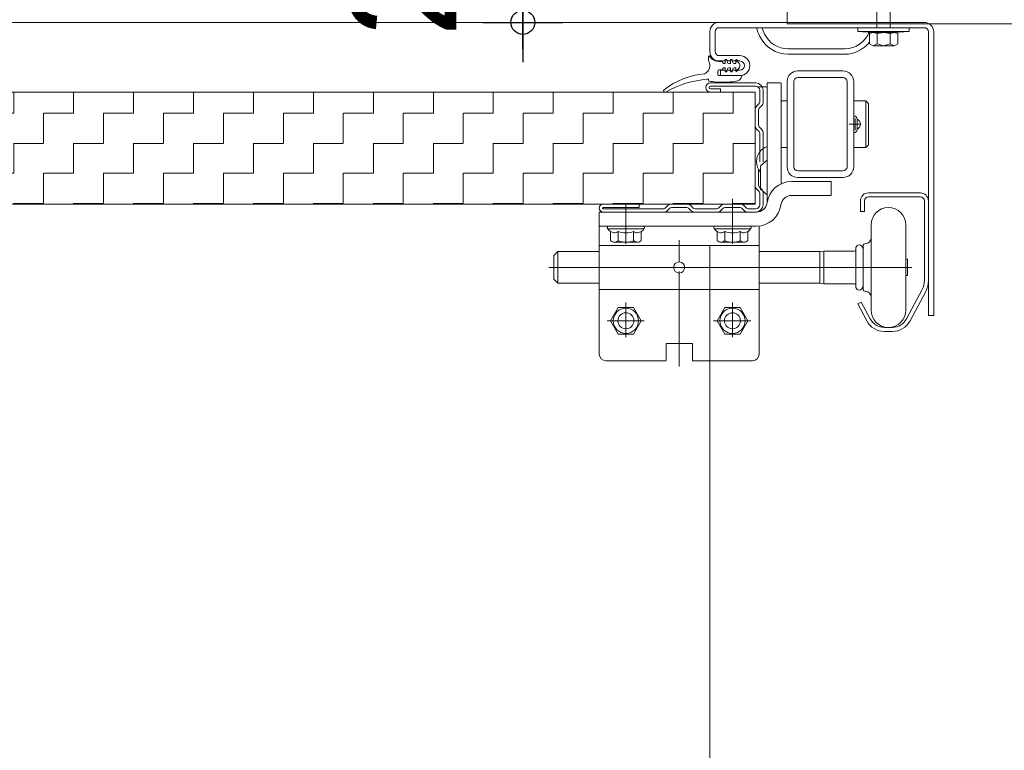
# Model space of a CAD drawing. Header units: metres. Extents: x 1314 to 1415, y -87 to -52.
# Tile 559 of 656: x 1410.415 to 1410.784, y -76.829 to -76.555. Entities that reach past the tile are written whole.
import ezdxf

# ---------------------------------------------------------------- set-up
doc = ezdxf.new("R2010")
doc.units = ezdxf.units.M
doc.header["$PDMODE"] = 65
doc.linetypes.add('AUSGEZOGEN', pattern=[0])
doc.linetypes.add('STRICHLINIE2_S3', pattern=[0.275, 0.2, -0.07500000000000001])
for name, color, linetype in [('XR$8$_40732', 7, 'Continuous'), ('XR$8$_40733', 7, 'Continuous'), ('XR$8$_42143', 7, 'Continuous'), ('XR$8$_42154', 7, 'Continuous')]:
    doc.layers.add(name, color=color, linetype=linetype)
doc.layers.add('XR$8$Maßlinie 1_50', color=7, linetype='AUSGEZOGEN', lineweight=25)
doc.layers.add('XR$8$Muster', color=4, linetype='AUSGEZOGEN', lineweight=13)
doc.styles.add('ARIAL', font='arial.ttf')
doc.dimstyles.new('DIMSTYLE_29', dxfattribs={"dimtxt": 0.04, "dimasz": 0.03, "dimexe": 0, "dimexo": 1e-06, "dimgap": 0.02, "dimtad": 2, "dimdec": 1, "dimlfac": 100, "dimrnd": 0.5, "dimzin": 4, "dimdsep": 46, "dimtxsty": 'ARIAL', "dimblk1": 'ALL_ML_KREIS', "dimblk2": 'ALL_ML_KREIS', "dimsah": 1, "dimcen": 0, "dimse1": 1, "dimse2": 1, "dimclrd": 7, "dimclre": 7, "dimclrt": 7, "dimadec": 0, "dimazin": 0, "dimtfac": 1, "dimtdec": 0, "dimtix": 1, "dimtmove": 2, "dimatfit": 3, "dimfxl": 0, "dimtvp": 1.2, "dimtzin": 0, "dimlwd": 0, "dimlwe": 25, "dimarcsym": 0})
doc.dimstyles.new('DIMSTYLE_40', dxfattribs={"dimtxt": 0.03, "dimasz": 0.03, "dimexe": 0, "dimexo": 1e-06, "dimgap": 0.015, "dimtad": 2, "dimdec": 0, "dimlfac": 1000, "dimrnd": 5, "dimzin": 12, "dimdsep": 46, "dimtxsty": 'ARIAL', "dimblk1": 'ALL_ML_KREIS', "dimblk2": 'ALL_ML_KREIS', "dimsah": 1, "dimcen": 0, "dimse1": 1, "dimse2": 1, "dimclrd": 7, "dimclre": 7, "dimclrt": 7, "dimadec": 0, "dimazin": 0, "dimtfac": 1, "dimtdec": 0, "dimtix": 1, "dimtmove": 2, "dimatfit": 3, "dimfxl": 0, "dimtzin": 0, "dimlwd": 0, "dimlwe": 25, "dimarcsym": 0})
doc.dimstyles.new('DIMSTYLE_42', dxfattribs={"dimtxt": 0.03, "dimasz": 0.03, "dimexe": 0, "dimexo": 1e-06, "dimgap": 0.015, "dimtad": 2, "dimdec": 0, "dimlfac": 1000, "dimrnd": 5, "dimzin": 12, "dimdsep": 46, "dimtxsty": 'ARIAL', "dimblk1": 'ALL_ML_KREIS', "dimblk2": 'ALL_ML_KREIS', "dimsah": 1, "dimcen": 0, "dimse1": 1, "dimse2": 1, "dimclrd": 7, "dimclre": 7, "dimclrt": 7, "dimadec": 0, "dimazin": 0, "dimtfac": 1, "dimtdec": 0, "dimtix": 1, "dimtmove": 2, "dimatfit": 3, "dimfxl": 0, "dimtzin": 0, "dimlwd": 0, "dimlwe": 25, "dimarcsym": 0})
doc.dimstyles.new('DIMSTYLE_44', dxfattribs={"dimtxt": 0.04, "dimasz": 0.03, "dimexe": 0, "dimexo": 1e-06, "dimgap": 0.02, "dimtad": 2, "dimdec": 0, "dimlfac": 100, "dimrnd": 0.5, "dimzin": 12, "dimdsep": 46, "dimtxsty": 'ARIAL', "dimblk1": 'ALL_ML_KREIS', "dimblk2": 'ALL_ML_KREIS', "dimsah": 1, "dimcen": 0, "dimse1": 1, "dimse2": 1, "dimclrd": 7, "dimclre": 7, "dimclrt": 7, "dimadec": 0, "dimazin": 0, "dimtfac": 1, "dimtdec": 0, "dimtix": 1, "dimtmove": 2, "dimatfit": 3, "dimfxl": 0, "dimtzin": 0, "dimlwd": 0, "dimlwe": 25, "dimarcsym": 0})

# ---------------------------------------------------------------- blocks, each defined once
blk = doc.blocks.new('COMPLEXOBJECT_29')
at = {"layer": 'XR$8$_40732', "color": 3, "linetype": 'AUSGEZOGEN', "lineweight": 13, "transparency": 33554687}
for p, q in [((1410.819254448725, -76.43636920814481), (1410.822754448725, -76.43636920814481)), ((1410.822754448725, -76.43636920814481), (1410.822754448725, -76.55636920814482)), ((1410.812754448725, -76.5333692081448), (1410.812754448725, -76.44286920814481)), ((1410.709254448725, -76.54636920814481), (1410.799754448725, -76.54636920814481)), ((1410.702754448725, -76.55636920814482), (1410.702754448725, -76.55286920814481)), ((1410.822754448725, -76.55636920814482), (1410.702754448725, -76.55636920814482)), ((1410.753254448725, -76.55636665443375), (1410.733754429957, -76.55636665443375))]:
    blk.add_line(p, q, dxfattribs=at)
for centre, radius, start, end in [((1410.819254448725, -76.44286920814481), 0.006500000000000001, 90, 180), ((1410.799754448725, -76.5333692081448), 0.013, 270, 0), ((1410.709254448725, -76.55286920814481), 0.006500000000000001, 90, 180)]:
    blk.add_arc(centre, radius, start, end, dxfattribs=at)
blk = doc.blocks.new('ALL_ML_KREIS')
at = {"color": 0, "linetype": 'ByBlock', "lineweight": -2}
for p, q in [((0, -0.5), (0, 0.5)), ((-1, 0), (0.5, 0))]:
    blk.add_line(p, q, dxfattribs=at)
blk.add_circle((0, 0), 0.15, dxfattribs=at)
blk = doc.blocks.new('*D340')
at = {"layer": 'DEFPOINTS', "color": 7, "linetype": 'AUSGEZOGEN', "lineweight": 25, "transparency": 33554687}
for p in [(1409.465266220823, -75.90971841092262), (1410.673766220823, -75.9097184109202), (1409.465266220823, -77.06804428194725)]:
    blk.add_point(p, dxfattribs=at)
at = {"layer": 'XR$8$Maßlinie 1_50', "color": 7, "linetype": 'AUSGEZOGEN', "lineweight": -2, "transparency": 33554687}
blk.add_line((1409.465266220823, -77.06804428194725), (1410.673766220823, -77.06804428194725), dxfattribs=at)
at = {"layer": 'XR$8$Maßlinie 1_50', "color": 7, "linetype": 'AUSGEZOGEN', "lineweight": 25, "transparency": 33554687, "xscale": 0.03, "yscale": 0.03, "zscale": 0.03, "rotation": 180}
blk.add_blockref('ALL_ML_KREIS', (1409.465266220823, -77.06804428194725), dxfattribs=at)
at = {"layer": 'XR$8$Maßlinie 1_50', "color": 7, "linetype": 'AUSGEZOGEN', "lineweight": 25, "transparency": 33554687, "xscale": 0.03, "yscale": 0.03, "zscale": 0.03}
blk.add_blockref('ALL_ML_KREIS', (1410.673766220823, -77.06804428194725), dxfattribs=at)
blk = doc.blocks.new('*D342')
at = {"layer": 'DEFPOINTS', "color": 7, "linetype": 'AUSGEZOGEN', "lineweight": 25, "transparency": 33554687}
for p in [(1410.823766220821, -76.32936604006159), (1409.315268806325, -76.52342328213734), (1409.315268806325, -77.19121967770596)]:
    blk.add_point(p, dxfattribs=at)
at = {"layer": 'XR$8$Maßlinie 1_50', "color": 7, "linetype": 'AUSGEZOGEN', "lineweight": -2, "transparency": 33554687}
blk.add_line((1409.315268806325, -77.19121967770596), (1410.823766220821, -77.19121967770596), dxfattribs=at)
at = {"layer": 'XR$8$Maßlinie 1_50', "color": 7, "linetype": 'AUSGEZOGEN', "lineweight": 25, "transparency": 33554687, "xscale": 0.03, "yscale": 0.03, "zscale": 0.03, "rotation": 180}
blk.add_blockref('ALL_ML_KREIS', (1409.315268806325, -77.19121967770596), dxfattribs=at)
at = {"layer": 'XR$8$Maßlinie 1_50', "color": 7, "linetype": 'AUSGEZOGEN', "lineweight": 25, "transparency": 33554687, "xscale": 0.03, "yscale": 0.03, "zscale": 0.03}
blk.add_blockref('ALL_ML_KREIS', (1410.823766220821, -77.19121967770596), dxfattribs=at)
blk = doc.blocks.new('*D344')
at = {"layer": 'DEFPOINTS', "color": 7, "linetype": 'AUSGEZOGEN', "lineweight": 25, "transparency": 33554687}
for p in [(1410.67376622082, -76.52685249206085), (1410.823766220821, -76.55636920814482), (1410.67376622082, -77.06804428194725)]:
    blk.add_point(p, dxfattribs=at)
at = {"layer": 'XR$8$Maßlinie 1_50', "color": 7, "linetype": 'AUSGEZOGEN', "lineweight": -2, "transparency": 33554687}
blk.add_line((1410.67376622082, -77.06804428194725), (1410.823766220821, -77.06804428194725), dxfattribs=at)
at = {"layer": 'XR$8$Maßlinie 1_50', "color": 7, "linetype": 'AUSGEZOGEN', "lineweight": 25, "transparency": 33554687, "xscale": 0.03, "yscale": 0.03, "zscale": 0.03, "rotation": 180}
blk.add_blockref('ALL_ML_KREIS', (1410.67376622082, -77.06804428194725), dxfattribs=at)
at = {"layer": 'XR$8$Maßlinie 1_50', "color": 7, "linetype": 'AUSGEZOGEN', "lineweight": 25, "transparency": 33554687, "xscale": 0.03, "yscale": 0.03, "zscale": 0.03}
blk.add_blockref('ALL_ML_KREIS', (1410.823766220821, -77.06804428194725), dxfattribs=at)
at = {"layer": 'XR$8$Maßlinie 1_50', "color": 7, "linetype": 'AUSGEZOGEN', "lineweight": 25, "transparency": 33554687, "insert": (1410.746807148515, -77.03736215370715), "char_height": 0.04, "width": 0.08, "attachment_point": 5, "style": 'ARIAL'}
blk.add_mtext('\\A1;{15}', dxfattribs=at)
blk = doc.blocks.new('*D363')
at = {"layer": 'DEFPOINTS', "color": 7, "linetype": 'AUSGEZOGEN', "lineweight": 25, "transparency": 33554687}
for p in [(1410.760274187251, -76.53586281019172), (1410.603587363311, -76.55586281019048), (1410.767920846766, -76.55586281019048)]:
    blk.add_point(p, dxfattribs=at)
at = {"layer": 'XR$8$Maßlinie 1_50', "color": 7, "linetype": 'AUSGEZOGEN', "lineweight": -2, "transparency": 33554687}
blk.add_line((1410.603587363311, -76.55586281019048), (1410.603587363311, -76.53586281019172), dxfattribs=at)
at = {"layer": 'XR$8$Maßlinie 1_50', "color": 7, "linetype": 'AUSGEZOGEN', "lineweight": 25, "transparency": 33554687, "xscale": 0.03, "yscale": 0.03, "zscale": 0.03}
for p, rotation in [((1410.603587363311, -76.53586281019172), 90), ((1410.603587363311, -76.55586281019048), 270)]:
    blk.add_blockref('ALL_ML_KREIS', p, dxfattribs=dict(at, rotation=rotation))
at = {"layer": 'XR$8$Maßlinie 1_50', "color": 7, "linetype": 'AUSGEZOGEN', "lineweight": 25, "transparency": 33554687, "insert": (1410.55858736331, -76.54592829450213), "char_height": 0.04, "width": 0.12, "attachment_point": 5, "rotation": 90, "style": 'ARIAL'}
blk.add_mtext('\\A1;{\\A1;{2\\H0.026400;\\S^ ;}}', dxfattribs=at)

msp = doc.modelspace()

# ---------------------------------------------------------------- hatches: boundary and pattern name
at = {"layer": 'XR$8$Muster', "linetype": 'AUSGEZOGEN', "lineweight": 13, "transparency": 33554687}
h = msp.add_hatch(dxfattribs=at)
h.set_pattern_fill('MUSTER', color=4, scale=0.01125, angle=90.00000000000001, style=0, pattern_type=2)
h.set_pattern_definition([(90.00000000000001, (-0.02250000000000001, 0.0225), (-0.01125, 0.01125), [0.01125, -0.01125]), (180, (-0.02250000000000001, 0.0225), (-0.01125, -0.01125), [0.01125, -0.01125])])
h.paths.add_polyline_path([(1410.690766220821, -76.62408986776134), (1410.690766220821, -76.58208986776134), (1410.199777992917, -76.58208986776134), (1410.199777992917, -76.62408986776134)], flags=0)

# ---------------------------------------------------------------- linework, layer by layer
at = {"color": 7, "linetype": 'AUSGEZOGEN', "lineweight": 13, "transparency": 33554687}
for p, q in [((1410.729345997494, -76.55786025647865), (1410.729345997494, -76.55928393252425)), ((1410.748554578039, -76.55786025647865), (1410.729345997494, -76.55786025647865)), ((1410.748554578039, -76.55786025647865), (1410.748554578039, -76.55928393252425)), ((1410.73506750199, -76.55963813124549), (1410.729345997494, -76.55928393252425)), ((1410.748554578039, -76.55928393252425), (1410.729345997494, -76.55928393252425)), ((1410.733636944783, -76.56391567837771), (1410.733636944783, -76.55926809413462)), ((1410.74290043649, -76.55963813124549), (1410.73506750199, -76.55963813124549)), ((1410.741470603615, -76.56391567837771), (1410.741470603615, -76.55999921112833)), ((1410.74290043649, -76.55963813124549), (1410.748554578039, -76.55928393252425)), ((1410.744330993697, -76.55999921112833), (1410.744330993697, -76.56391567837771)), ((1410.73506750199, -76.56462407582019), (1410.74290043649, -76.56462407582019)), ((1410.7389499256, -76.56462407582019), (1410.736498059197, -76.56391567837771)), ((1410.741470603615, -76.56391567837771), (1410.7389499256, -76.56462407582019))]:
    msp.add_line(p, q, dxfattribs=at)
for points in [[(1410.741402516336, -76.55786025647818), (1410.741402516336, -76.54191315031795), (1410.738950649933, -76.5362184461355), (1410.736429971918, -76.54191315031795), (1410.736429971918, -76.55786025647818)], [(1410.733636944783, -76.55999921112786), (1410.73506750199, -76.55963813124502), (1410.736498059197, -76.55999921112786), (1410.736498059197, -76.56391567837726)], [(1410.736498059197, -76.55999921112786), (1410.7389499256, -76.55963813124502), (1410.741470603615, -76.55999921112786), (1410.74290043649, -76.55963813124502), (1410.744330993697, -76.55999921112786)], [(1410.736498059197, -76.56391567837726), (1410.73506750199, -76.56462407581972), (1410.733636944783, -76.56391567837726)], [(1410.744330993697, -76.56391567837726), (1410.74290043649, -76.56462407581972), (1410.741470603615, -76.56391567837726)]]:
    msp.add_lwpolyline(points, dxfattribs=at)
at = {"layer": 'XR$8$_40732', "color": 3, "linetype": 'AUSGEZOGEN', "lineweight": 13, "transparency": 33554687}
for p, q in [((1410.734766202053, -76.55586025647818), (1410.677266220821, -76.55586025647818)), ((1410.691228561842, -76.55786025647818), (1410.677266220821, -76.55786025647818)), ((1410.693329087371, -76.55786025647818), (1410.691228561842, -76.55786025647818)), ((1410.734203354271, -76.55786025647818), (1410.693329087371, -76.55786025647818)), ((1410.754266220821, -76.55586025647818), (1410.734766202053, -76.55586025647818)), ((1410.754266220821, -76.55786025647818), (1410.7363038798, -76.55786025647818)), ((1410.673766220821, -76.5642602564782), (1410.673766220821, -76.55936025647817)), ((1410.675766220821, -76.55936025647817), (1410.675766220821, -76.56686025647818)), ((1410.755766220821, -76.66586025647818), (1410.755766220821, -76.55936025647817)), ((1410.757766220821, -76.55936025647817), (1410.757766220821, -76.66586025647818)), ((1410.673766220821, -76.56686025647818), (1410.673766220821, -76.5642602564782)), ((1410.703071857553, -76.56586025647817), (1410.724460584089, -76.56586025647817)), ((1410.685016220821, -76.56836025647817), (1410.677266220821, -76.56836025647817)), ((1410.679266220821, -76.57036025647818), (1410.679766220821, -76.56986025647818)), ((1410.680266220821, -76.57036025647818), (1410.679766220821, -76.56986025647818)), ((1410.681266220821, -76.57036025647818), (1410.681766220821, -76.56986025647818)), ((1410.682266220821, -76.57036025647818), (1410.681766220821, -76.56986025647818)), ((1410.683266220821, -76.57036025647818), (1410.683766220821, -76.56986025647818)), ((1410.684266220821, -76.57036025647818), (1410.683766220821, -76.56986025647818)), ((1410.703071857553, -76.56786025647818), (1410.713766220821, -76.56786025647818)), ((1410.713766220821, -76.56786025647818), (1410.724460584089, -76.56786025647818)), ((1410.679266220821, -76.57036025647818), (1410.677266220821, -76.57036025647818)), ((1410.681266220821, -76.57036025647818), (1410.680266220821, -76.57036025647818)), ((1410.683266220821, -76.57036025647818), (1410.682266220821, -76.57036025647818)), ((1410.685016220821, -76.57036025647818), (1410.684266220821, -76.57036025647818)), ((1410.679266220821, -76.57386025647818), (1410.677766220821, -76.57386025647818)), ((1410.677766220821, -76.57586025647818), (1410.677766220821, -76.57386025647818)), ((1410.677766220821, -76.57586025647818), (1410.685016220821, -76.57586025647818)), ((1410.679266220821, -76.57386025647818), (1410.679766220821, -76.57436025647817)), ((1410.680266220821, -76.57386025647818), (1410.679766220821, -76.57436025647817)), ((1410.681266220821, -76.57386025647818), (1410.680266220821, -76.57386025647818)), ((1410.681266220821, -76.57386025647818), (1410.681766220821, -76.57436025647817)), ((1410.682266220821, -76.57386025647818), (1410.681766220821, -76.57436025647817)), ((1410.683266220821, -76.57386025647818), (1410.682266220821, -76.57386025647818)), ((1410.683266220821, -76.57386025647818), (1410.683766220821, -76.57436025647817)), ((1410.684266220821, -76.57386025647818), (1410.683766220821, -76.57436025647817)), ((1410.685016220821, -76.57386025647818), (1410.684266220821, -76.57386025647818)), ((1410.723766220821, -76.57408986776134), (1410.706766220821, -76.57408986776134)), ((1410.723766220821, -76.57658986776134), (1410.706766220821, -76.57658986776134)), ((1410.692266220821, -76.58008986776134), (1410.694766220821, -76.58008986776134)), ((1410.700266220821, -76.57858986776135), (1410.695266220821, -76.57858986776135)), ((1410.695266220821, -76.57858986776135), (1410.695266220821, -76.60243301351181)), ((1410.695266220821, -76.59408986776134), (1410.695266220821, -76.58058986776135)), ((1410.700516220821, -76.59431903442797), (1410.700516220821, -76.57858986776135)), ((1410.702766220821, -76.57808986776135), (1410.702766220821, -76.61008986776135)), ((1410.705266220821, -76.57808986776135), (1410.705266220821, -76.61008986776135)), ((1410.725266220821, -76.61008986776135), (1410.725266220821, -76.57808986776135)), ((1410.727766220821, -76.61008986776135), (1410.727766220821, -76.57808986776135)), ((1410.700519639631, -76.58533986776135), (1410.702766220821, -76.58533986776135)), ((1410.727766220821, -76.58533986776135), (1410.732266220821, -76.58533986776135)), ((1410.732266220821, -76.58533986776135), (1410.732266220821, -76.60283986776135)), ((1410.733266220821, -76.58633986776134), (1410.732266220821, -76.58533986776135)), ((1410.733266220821, -76.58633986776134), (1410.733266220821, -76.60183986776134)), ((1410.695266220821, -76.60122227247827), (1410.695266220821, -76.59408986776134)), ((1410.700516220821, -76.59431903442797), (1410.700516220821, -76.61648511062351)), ((1410.695266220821, -76.60758986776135), (1410.695266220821, -76.60122227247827)), ((1410.695266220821, -76.60243301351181), (1410.695266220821, -76.60758986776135)), ((1410.700519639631, -76.60283986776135), (1410.702766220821, -76.60283986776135)), ((1410.727766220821, -76.60283986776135), (1410.732266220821, -76.60283986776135)), ((1410.732266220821, -76.60283986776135), (1410.733266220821, -76.60183986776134)), ((1410.692766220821, -76.6096876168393), (1410.695266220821, -76.60758986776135)), ((1410.692766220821, -76.61849211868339), (1410.692766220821, -76.6096876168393)), ((1410.695266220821, -76.60758986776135), (1410.695266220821, -76.62337907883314)), ((1410.723766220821, -76.61158986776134), (1410.706766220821, -76.61158986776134)), ((1410.723766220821, -76.61408986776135), (1410.706766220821, -76.61408986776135)), ((1410.719262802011, -76.61558986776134), (1410.704400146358, -76.61558986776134)), ((1410.719262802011, -76.62083986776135), (1410.719262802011, -76.61558986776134)), ((1410.695266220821, -76.62058986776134), (1410.692766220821, -76.61849211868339)), ((1410.704400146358, -76.62083986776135), (1410.719262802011, -76.62083986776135)), ((1410.695266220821, -76.62337907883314), (1410.695266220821, -76.62358986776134)), ((1410.632262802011, -76.63233986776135), (1410.632262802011, -76.62708986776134)), ((1410.632262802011, -76.62708986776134), (1410.691266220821, -76.62708986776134)), ((1410.632262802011, -76.63961025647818), (1410.632262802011, -76.63233986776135)), ((1410.632262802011, -76.63233986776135), (1410.691266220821, -76.63233986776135)), ((1410.692262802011, -76.63961025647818), (1410.692262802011, -76.63233986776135)), ((1410.632266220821, -76.63961025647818), (1410.632266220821, -76.68036025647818)), ((1410.632266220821, -76.63961025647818), (1410.692262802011, -76.63961025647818)), ((1410.692262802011, -76.63961025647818), (1410.692262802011, -76.68058986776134)), ((1410.692266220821, -76.64161025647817), (1410.692266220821, -76.63961025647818)), ((1410.660179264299, -76.64786025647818), (1410.664353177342, -76.64786025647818)), ((1410.692262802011, -76.65611025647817), (1410.632266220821, -76.65611025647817)), ((1410.757766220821, -76.66586025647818), (1410.755766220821, -76.66586025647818)), ((1410.667216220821, -76.67636025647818), (1410.657316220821, -76.67636025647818)), ((1410.657316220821, -76.68260736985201), (1410.657316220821, -76.67636025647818)), ((1410.667216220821, -76.67636025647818), (1410.667216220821, -76.68286025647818)), ((1410.657316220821, -76.68286025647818), (1410.634766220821, -76.68286025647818)), ((1410.689716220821, -76.68286025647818), (1410.667216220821, -76.68286025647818))]:
    msp.add_line(p, q, dxfattribs=at)
at = {"layer": 'XR$8$_40732', "color": 2, "linetype": 'AUSGEZOGEN', "lineweight": 13, "transparency": 33554687}
for p, q in [((1410.673275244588, -76.56861875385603), (1410.673275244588, -76.57036025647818)), ((1410.679960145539, -76.56981025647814), (1410.679725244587, -76.56981025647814)), ((1410.68196014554, -76.56981025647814), (1410.681725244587, -76.56981025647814)), ((1410.676262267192, -76.57037246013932), (1410.678380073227, -76.5706862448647)), ((1410.678380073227, -76.57353426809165), (1410.677201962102, -76.57370882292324)), ((1410.678380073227, -76.5706862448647), (1410.678467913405, -76.57069925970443)), ((1410.678467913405, -76.57069925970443), (1410.678517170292, -76.57077314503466)), ((1410.678517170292, -76.57077314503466), (1410.678830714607, -76.57124346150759)), ((1410.678830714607, -76.57297705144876), (1410.678517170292, -76.57344736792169)), ((1410.678955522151, -76.57131025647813), (1410.679425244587, -76.57131025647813)), ((1410.678955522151, -76.57291025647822), (1410.679425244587, -76.57291025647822)), ((1410.679575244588, -76.56996025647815), (1410.679575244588, -76.57116025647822)), ((1410.679575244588, -76.57306025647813), (1410.679575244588, -76.5742602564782)), ((1410.680377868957, -76.57093966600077), (1410.680105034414, -76.56992143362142)), ((1410.680105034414, -76.57429907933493), (1410.680377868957, -76.5732808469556)), ((1410.681425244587, -76.57131025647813), (1410.68086083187, -76.57131025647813)), ((1410.68086083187, -76.57291025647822), (1410.681425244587, -76.57291025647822)), ((1410.681575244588, -76.56996025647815), (1410.681575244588, -76.57116025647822)), ((1410.681575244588, -76.57306025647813), (1410.681575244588, -76.5742602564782)), ((1410.682377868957, -76.57093966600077), (1410.682105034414, -76.56992143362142)), ((1410.682105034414, -76.57429907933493), (1410.682377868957, -76.5732808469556)), ((1410.683425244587, -76.57131025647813), (1410.682860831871, -76.57131025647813)), ((1410.682860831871, -76.57291025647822), (1410.683425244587, -76.57291025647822)), ((1410.683575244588, -76.57056025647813), (1410.683575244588, -76.57116025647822)), ((1410.683575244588, -76.57306025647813), (1410.683575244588, -76.57366025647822)), ((1410.683911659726, -76.57041400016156), (1410.68462845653, -76.57108256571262)), ((1410.68462845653, -76.57313794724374), (1410.683911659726, -76.57380651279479)), ((1410.672678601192, -76.57717294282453), (1410.672975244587, -76.57717294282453)), ((1410.676775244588, -76.57556025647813), (1410.676775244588, -76.57420342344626)), ((1410.684525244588, -76.57586025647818), (1410.677075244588, -76.57586025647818)), ((1410.679725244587, -76.57441025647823), (1410.679960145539, -76.57441025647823)), ((1410.681725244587, -76.57441025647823), (1410.68196014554, -76.57441025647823)), ((1410.684525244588, -76.57586025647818), (1410.685575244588, -76.57586025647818)), ((1410.673275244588, -76.57761002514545), (1410.673275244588, -76.57747294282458)), ((1410.673275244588, -76.577774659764), (1410.673275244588, -76.57786025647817)), ((1410.67335560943, -76.57786025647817), (1410.673275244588, -76.57786025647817)), ((1410.727859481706, -76.59092501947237), (1410.727766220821, -76.59092501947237)), ((1410.728266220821, -76.5962898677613), (1410.728266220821, -76.59188986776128)), ((1410.726066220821, -76.59408986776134), (1410.730466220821, -76.59408986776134)), ((1410.729059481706, -76.59225391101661), (1410.729059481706, -76.5921250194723)), ((1410.729059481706, -76.59592582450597), (1410.729059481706, -76.59225391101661)), ((1410.727766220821, -76.59725471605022), (1410.727859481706, -76.59725471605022)), ((1410.729059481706, -76.59605471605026), (1410.729059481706, -76.59592582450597)), ((1410.733266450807, -76.61986025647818), (1410.752766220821, -76.61986025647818)), ((1410.733266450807, -76.62136025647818), (1410.752766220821, -76.62136025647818)), ((1410.642266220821, -76.63899562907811), (1410.642266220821, -76.62408986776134)), ((1410.682266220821, -76.63899562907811), (1410.682266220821, -76.62408986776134)), ((1410.730266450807, -76.62286025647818), (1410.730266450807, -76.62686025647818)), ((1410.731766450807, -76.62686025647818), (1410.731766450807, -76.62286025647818)), ((1410.754266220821, -76.62286025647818), (1410.754266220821, -76.65286025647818)), ((1410.755766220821, -76.62286025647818), (1410.755766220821, -76.65286025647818)), ((1410.682266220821, -76.63433986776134), (1410.682266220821, -76.62533986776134)), ((1410.731766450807, -76.62686025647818), (1410.730266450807, -76.62686025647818)), ((1410.734266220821, -76.63186025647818), (1410.734266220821, -76.64786025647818)), ((1410.747266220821, -76.63186025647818), (1410.747266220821, -76.64786025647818)), ((1410.648766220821, -76.63333986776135), (1410.635766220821, -76.63333986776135)), ((1410.636492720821, -76.63433986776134), (1410.636492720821, -76.63782949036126)), ((1410.639379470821, -76.63782949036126), (1410.639379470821, -76.63433986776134)), ((1410.64515297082, -76.63782949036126), (1410.64515297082, -76.63433986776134)), ((1410.648039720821, -76.63782949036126), (1410.648039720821, -76.63433986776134)), ((1410.688766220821, -76.63333986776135), (1410.675766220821, -76.63333986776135)), ((1410.676492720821, -76.63433986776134), (1410.676492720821, -76.63782949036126)), ((1410.679379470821, -76.63782949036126), (1410.679379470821, -76.63433986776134)), ((1410.68515297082, -76.63782949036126), (1410.68515297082, -76.63433986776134)), ((1410.688039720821, -76.63782949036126), (1410.688039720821, -76.63433986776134)), ((1410.642266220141, -76.63833986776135), (1410.637936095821, -76.63833986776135)), ((1410.646596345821, -76.63833986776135), (1410.642266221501, -76.63833986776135)), ((1410.662266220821, -76.64577329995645), (1410.662266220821, -76.63762877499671)), ((1410.682266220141, -76.63833986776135), (1410.677936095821, -76.63833986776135)), ((1410.686596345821, -76.63833986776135), (1410.682266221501, -76.63833986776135)), ((1410.731266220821, -76.64786025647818), (1410.731266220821, -76.63986025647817)), ((1410.615263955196, -76.64341025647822), (1410.616763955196, -76.64191025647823)), ((1410.615263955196, -76.64341025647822), (1410.615263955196, -76.65231025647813)), ((1410.616763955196, -76.65381025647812), (1410.616763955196, -76.64191025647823)), ((1410.616763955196, -76.64191025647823), (1410.632266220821, -76.64191025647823)), ((1410.692266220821, -76.64191025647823), (1410.715063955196, -76.64191025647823)), ((1410.716563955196, -76.64171025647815), (1410.715063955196, -76.64191025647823)), ((1410.715063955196, -76.65381025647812), (1410.715063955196, -76.64191025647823)), ((1410.716563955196, -76.64171025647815), (1410.716563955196, -76.6540102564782)), ((1410.728063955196, -76.64171025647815), (1410.716563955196, -76.64171025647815)), ((1410.728563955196, -76.64121025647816), (1410.728563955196, -76.64061025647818)), ((1410.728563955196, -76.6545102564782), (1410.728563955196, -76.64121025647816)), ((1410.747266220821, -76.64478525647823), (1410.747913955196, -76.64478525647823)), ((1410.747913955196, -76.64478525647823), (1410.747913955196, -76.64571025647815)), ((1410.747913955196, -76.64571025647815), (1410.747913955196, -76.64786025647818)), ((1410.660179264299, -76.64786025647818), (1410.613383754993, -76.64786025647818)), ((1410.662266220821, -76.66519564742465), (1410.662266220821, -76.64936025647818)), ((1410.662266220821, -76.65066129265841), (1410.662266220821, -76.68509053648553)), ((1410.664353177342, -76.64786025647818), (1410.747913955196, -76.64786025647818)), ((1410.731266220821, -76.65586025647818), (1410.731266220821, -76.64786025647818)), ((1410.734266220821, -76.64786025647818), (1410.734266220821, -76.66386025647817)), ((1410.747266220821, -76.64786025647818), (1410.747266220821, -76.66386025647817)), ((1410.747913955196, -76.65093525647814), (1410.747266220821, -76.65093525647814)), ((1410.747913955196, -76.64786025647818), (1410.747913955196, -76.6500102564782)), ((1410.747913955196, -76.64786025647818), (1410.749610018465, -76.64786025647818)), ((1410.747913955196, -76.6500102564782), (1410.747913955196, -76.65093525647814)), ((1410.615263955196, -76.65231025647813), (1410.616763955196, -76.65381025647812)), ((1410.632266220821, -76.65381025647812), (1410.616763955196, -76.65381025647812)), ((1410.715063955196, -76.65381025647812), (1410.692266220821, -76.65381025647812)), ((1410.715063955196, -76.65381025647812), (1410.716563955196, -76.6540102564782)), ((1410.728063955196, -76.6540102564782), (1410.716563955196, -76.6540102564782)), ((1410.728563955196, -76.65511025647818), (1410.728563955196, -76.6545102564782)), ((1410.753442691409, -76.65615437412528), (1410.747560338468, -76.66718378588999)), ((1410.754766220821, -76.65686025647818), (1410.74888386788, -76.66788966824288)), ((1410.642266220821, -76.67397211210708), (1410.642266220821, -76.66097211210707)), ((1410.682266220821, -76.67397211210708), (1410.682266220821, -76.66097211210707)), ((1410.730609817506, -76.66086025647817), (1410.729285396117, -76.66156446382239)), ((1410.732644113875, -76.66788129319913), (1410.729285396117, -76.66156446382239)), ((1410.730609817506, -76.66086025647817), (1410.733968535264, -76.66717708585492)), ((1410.639379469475, -76.66286025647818), (1410.636492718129, -76.66786025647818)), ((1410.645152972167, -76.66286025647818), (1410.639379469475, -76.66286025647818)), ((1410.648039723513, -76.66786025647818), (1410.645152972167, -76.66286025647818)), ((1410.679379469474, -76.66286025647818), (1410.676492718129, -76.66786025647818)), ((1410.685152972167, -76.66286025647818), (1410.679379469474, -76.66286025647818)), ((1410.688039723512, -76.66786025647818), (1410.685152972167, -76.66286025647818)), ((1410.635175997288, -76.66786025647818), (1410.649175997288, -76.66786025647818)), ((1410.636492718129, -76.66786025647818), (1410.639379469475, -76.67286025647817)), ((1410.645152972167, -76.67286025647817), (1410.648039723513, -76.66786025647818)), ((1410.675175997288, -76.66786025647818), (1410.689175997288, -76.66786025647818)), ((1410.676492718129, -76.66786025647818), (1410.679379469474, -76.67286025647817)), ((1410.685152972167, -76.67286025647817), (1410.688039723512, -76.66786025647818)), ((1410.639379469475, -76.67286025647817), (1410.645152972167, -76.67286025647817)), ((1410.679379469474, -76.67286025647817), (1410.685152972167, -76.67286025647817)), ((1410.739266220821, -76.67036025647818), (1410.742266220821, -76.67036025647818)), ((1410.742266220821, -76.67186025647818), (1410.739266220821, -76.67186025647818))]:
    msp.add_line(p, q, dxfattribs=at)
for points in [[(1410.642266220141, -76.63833986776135), (1410.642266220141, -76.63833986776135)], [(1410.682266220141, -76.63833986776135), (1410.682266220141, -76.63833986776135)], [(1410.747913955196, -76.64786025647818), (1410.747913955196, -76.64786025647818)]]:
    msp.add_lwpolyline(points, close=True, dxfattribs=at)
for centre, radius in [((1410.642266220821, -76.66786025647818), 0.00475), ((1410.642266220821, -76.66786025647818), 0.003), ((1410.682266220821, -76.66786025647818), 0.00475), ((1410.682266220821, -76.66786025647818), 0.003)]:
    msp.add_circle(centre, radius, dxfattribs=at)
at = {"layer": 'XR$8$_40732', "color": 3, "linetype": 'AUSGEZOGEN', "lineweight": 13, "transparency": 33554687}
for centre, radius, start, end in [((1410.677266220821, -76.55936025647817), 0.0035, 90, 180), ((1410.677266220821, -76.55936025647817), 0.0015, 90, 180), ((1410.712273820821, -76.55144955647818), 0.02199999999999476, 196.9415183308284, 206.155869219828), ((1410.712273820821, -76.55144955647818), 0.01999999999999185, 198.6952824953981, 206.1558692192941), ((1410.754266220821, -76.55936025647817), 0.0035, 0, 90), ((1410.754266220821, -76.55936025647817), 0.0015, 0, 90), ((1410.703343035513, -76.55586332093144), 0.01199999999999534, 206.1558692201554, 268.7051103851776), ((1410.703297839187, -76.55586281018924), 0.009999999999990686, 206.1558692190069, 268.7051103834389), ((1410.724234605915, -76.55586280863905), 0.009999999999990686, 271.2948338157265, 340.090874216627), ((1410.724189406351, -76.55586332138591), 0.01199999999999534, 271.2948877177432, 321.9334264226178), ((1410.677266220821, -76.56686025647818), 0.0035, 180, 270), ((1410.677266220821, -76.56686025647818), 0.0015, 180, 270), ((1410.685016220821, -76.57211025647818), 0.00375, 0, 90), ((1410.685016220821, -76.57211025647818), 0.00175, 0, 90), ((1410.685016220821, -76.57211025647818), 0.00175, 270, 0), ((1410.685016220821, -76.57211025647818), 0.00375, 270, 0), ((1410.706766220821, -76.57808986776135), 0.004, 90, 180), ((1410.706766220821, -76.57808986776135), 0.0015, 90, 180), ((1410.723766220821, -76.57808986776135), 0.004, 0, 90), ((1410.723766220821, -76.57808986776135), 0.0015, 0, 90), ((1410.694766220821, -76.58058986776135), 0.0005, 0, 90), ((1410.728266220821, -76.59408986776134), 0.001999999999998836, 293.3676994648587, 66.63230053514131), ((1410.697266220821, -76.60808986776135), 0.005999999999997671, 109.4712206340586, 180), ((1410.697266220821, -76.60808986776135), 0.006, 180, 221.4096221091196), ((1410.706766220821, -76.61008986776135), 0.004, 180, 270), ((1410.706766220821, -76.61008986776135), 0.0015, 180, 270), ((1410.723766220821, -76.61008986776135), 0.004, 270, 0), ((1410.723766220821, -76.61008986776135), 0.0015, 270, 0), ((1410.704400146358, -76.62483986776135), 0.00925, 90, 172.4104576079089), ((1410.704400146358, -76.62483986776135), 0.004, 90, 172.4104576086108), ((1410.691266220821, -76.62308986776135), 0.004, 270, 352.4104576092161), ((1410.691266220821, -76.62308986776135), 0.00925, 270, 352.4104576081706), ((1410.662266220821, -76.64786025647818), 0.002086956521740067, 0, 180), ((1410.662266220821, -76.64786025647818), 0.002086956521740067, 180, 0), ((1410.634766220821, -76.68036025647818), 0.0025, 180, 270), ((1410.689766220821, -76.68036025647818), 0.0025, 270, 0)]:
    msp.add_arc(centre, radius, start, end, dxfattribs=at)
at = {"layer": 'XR$8$_40732', "color": 2, "linetype": 'AUSGEZOGEN', "lineweight": 13, "transparency": 33554687}
for centre, radius, start, end in [((1410.673483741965, -76.56861875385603), 0.0002084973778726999, 90, 180), ((1410.673483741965, -76.56861875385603), 0.0002084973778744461, 27.43215819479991, 90), ((1410.676775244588, -76.56691025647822), 0.003499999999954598, 207.4321582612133, 261.5720863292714), ((1410.679725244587, -76.56996025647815), 0.0001500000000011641, 90, 180), ((1410.679960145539, -76.56996025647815), 0.0001499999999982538, 14.99999997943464, 90), ((1410.681725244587, -76.56996025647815), 0.0001500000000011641, 90, 180), ((1410.68196014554, -76.56996025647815), 0.0001499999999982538, 15.00000000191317, 90), ((1410.670462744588, -76.57211025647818), 0.003312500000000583, 292.441802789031, 0), ((1410.670462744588, -76.57211025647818), 0.0033125, 0, 31.89079180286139), ((1410.678350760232, -76.57088408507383), 0.0002000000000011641, 33.6900673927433, 81.57208621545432), ((1410.678350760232, -76.57333642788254), 0.0001999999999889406, 278.4279137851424, 326.3099326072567), ((1410.678955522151, -76.57116025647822), 0.0001499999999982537, 213.6900675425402, 270), ((1410.678955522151, -76.57306025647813), 0.0001500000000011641, 90, 146.3099324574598), ((1410.679425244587, -76.57116025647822), 0.0001500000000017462, 270, 0), ((1410.679425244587, -76.57306025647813), 0.0001499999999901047, 0, 90), ((1410.68086083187, -76.57081025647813), 0.0004999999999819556, 194.999999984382, 270), ((1410.68086083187, -76.57341025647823), 0.0005, 90, 165.0000000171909), ((1410.681425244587, -76.57116025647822), 0.0001500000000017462, 270, 0), ((1410.681425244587, -76.57306025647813), 0.0001499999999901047, 0, 90), ((1410.682860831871, -76.57081025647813), 0.0004999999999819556, 194.999999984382, 270), ((1410.682860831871, -76.57341025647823), 0.0005, 90, 165.0000000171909), ((1410.683425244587, -76.57116025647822), 0.0001500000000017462, 270, 0), ((1410.683425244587, -76.57306025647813), 0.0001499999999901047, 0, 90), ((1410.683775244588, -76.57056025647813), 0.0002000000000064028, 46.99394156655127, 180), ((1410.683669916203, -76.57211025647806), 0.001405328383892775, 26.99999998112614, 46.99394154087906), ((1410.683669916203, -76.5721102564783), 0.001405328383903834, 313.0060584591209, 325.3012235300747), ((1410.683669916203, -76.5721102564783), 0.001405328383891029, 325.3012235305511, 333.0000000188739), ((1410.683669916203, -76.5721102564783), 0.001405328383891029, 325.3012235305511, 333.0000000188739), ((1410.683669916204, -76.57211025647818), 0.00140532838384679, 0, 26.99999999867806), ((1410.683669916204, -76.57211025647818), 0.001405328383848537, 333.0000000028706, 0), ((1410.674147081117, -76.60328937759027), 0.02822141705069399, 94.9187879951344, 128.4895815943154), ((1410.675910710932, -76.61512952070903), 0.03805544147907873, 94.60080635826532, 119.5091959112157), ((1410.687483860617, -76.61294997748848), 0.03862910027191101, 112.2424984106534, 112.2481307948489), ((1410.672975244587, -76.57747294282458), 0.0003000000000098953, 0, 112.2424983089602), ((1410.677275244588, -76.57420342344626), 0.0004999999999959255, 98.42791377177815, 180), ((1410.677075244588, -76.57556025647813), 0.0002999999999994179, 180, 270), ((1410.679725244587, -76.5742602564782), 0.0001499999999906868, 180, 270), ((1410.679960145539, -76.5742602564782), 0.0001499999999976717, 270, 345.0000000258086), ((1410.681725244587, -76.5742602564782), 0.0001499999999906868, 180, 270), ((1410.68196014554, -76.5742602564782), 0.0001499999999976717, 270, 345.00000000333), ((1410.683775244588, -76.57366025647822), 0.0002000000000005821, 180, 313.0060584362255), ((1410.682510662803, -76.57483619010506), 0.003499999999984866, 300.2291281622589, 338.2270648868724), ((1410.685575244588, -76.57606025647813), 0.0002000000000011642, 0, 90), ((1410.685575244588, -76.57606025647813), 0.000200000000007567, 338.2270648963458, 0), ((1410.673575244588, -76.57761002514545), 0.0002999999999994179, 180, 260.046210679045), ((1410.678772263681, -76.54799662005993), 0.03036597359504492, 260.0462108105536, 270.0046990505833), ((1410.67877226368, -76.54799662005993), 0.0303659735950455, 270.0046990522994, 280.4361956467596), ((1410.656894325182, -76.58159100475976), 0.0005000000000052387, 160.3111054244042, 250.3111053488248), ((1410.656894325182, -76.58159100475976), 0.0005000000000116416, 128.5315699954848, 160.3111054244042), ((1410.656894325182, -76.58159100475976), 0.0005000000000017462, 124.8829644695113, 128.5315699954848), ((1410.656894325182, -76.58159100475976), 0.0005000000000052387, 250.3111053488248, 302.9118451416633), ((1410.727859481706, -76.5921250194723), 0.00119999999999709, 0, 90), ((1410.727859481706, -76.59605471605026), 0.001199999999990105, 270, 0), ((1410.733266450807, -76.62286025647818), 0.003, 90, 180), ((1410.733266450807, -76.62286025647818), 0.003, 90, 180), ((1410.733266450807, -76.62286025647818), 0.0015, 90, 180), ((1410.752766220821, -76.62286025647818), 0.003, 0, 90), ((1410.752766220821, -76.62286025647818), 0.003, 0, 90), ((1410.752766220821, -76.62286025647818), 0.0015, 0, 90), ((1410.740766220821, -76.63186025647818), 0.006500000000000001, 0, 180), ((1410.635766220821, -76.63283986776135), 0.0005, 90, 180), ((1410.648766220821, -76.63283986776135), 0.0005, 0, 90), ((1410.675766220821, -76.63283986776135), 0.0005, 90, 180), ((1410.688766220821, -76.63283986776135), 0.0005, 0, 90), ((1410.635766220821, -76.63283986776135), 0.0005, 180, 223.0554047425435), ((1410.635766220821, -76.63283986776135), 0.0004999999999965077, 223.0554047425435, 270), ((1410.638308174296, -76.6315353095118), 0.003340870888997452, 209.5155153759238, 262.7893516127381), ((1410.637936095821, -76.63255408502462), 0.002296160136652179, 268.8206524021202, 308.9471888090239), ((1410.642266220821, -76.62643117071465), 0.008419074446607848, 249.9474346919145, 290.0525653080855), ((1410.646596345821, -76.63255408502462), 0.002296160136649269, 231.0528111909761, 270.7430464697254), ((1410.646222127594, -76.63151721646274), 0.003357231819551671, 276.9114866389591, 330.6803675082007), ((1410.648766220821, -76.63283986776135), 0.0005, 270, 320.0107196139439), ((1410.648766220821, -76.63283986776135), 0.0004999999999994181, 320.0107196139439, 0), ((1410.675766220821, -76.63283986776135), 0.0005, 180, 223.0554047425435), ((1410.675766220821, -76.63283986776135), 0.0004999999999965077, 223.0554047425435, 270), ((1410.678308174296, -76.6315353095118), 0.003340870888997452, 209.5155153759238, 262.7893516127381), ((1410.677936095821, -76.63255408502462), 0.002296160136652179, 268.8206524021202, 308.9471888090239), ((1410.682266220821, -76.62643117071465), 0.008419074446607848, 249.9474346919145, 290.0525653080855), ((1410.686596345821, -76.63255408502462), 0.002296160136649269, 231.0528111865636, 270.7430464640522), ((1410.686222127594, -76.63151721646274), 0.003357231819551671, 276.9114866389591, 330.6803675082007), ((1410.688766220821, -76.63283986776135), 0.0005, 270, 320.0107196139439), ((1410.688766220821, -76.63283986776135), 0.0004999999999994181, 320.0107196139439, 0), ((1410.637936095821, -76.63604370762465), 0.002296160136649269, 231.0528112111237, 270), ((1410.637936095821, -76.63604370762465), 0.002296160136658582, 270, 308.9471888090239), ((1410.642266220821, -76.62992079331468), 0.008419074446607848, 249.9474346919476, 269.999995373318), ((1410.642266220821, -76.62992079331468), 0.008419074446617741, 269.999995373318, 270.0000526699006), ((1410.642266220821, -76.62992079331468), 0.008419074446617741, 270.000004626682, 290.0525653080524), ((1410.646596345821, -76.63604370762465), 0.002296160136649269, 231.0528111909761, 270), ((1410.646596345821, -76.63604370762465), 0.002296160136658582, 270, 308.9471887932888), ((1410.677936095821, -76.63604370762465), 0.002296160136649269, 231.0528112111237, 270), ((1410.677936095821, -76.63604370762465), 0.002296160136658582, 270, 308.9471888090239), ((1410.682266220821, -76.62992079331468), 0.008419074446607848, 249.9474346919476, 269.999995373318), ((1410.682266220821, -76.62992079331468), 0.008419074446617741, 269.999995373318, 270.0000526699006), ((1410.682266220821, -76.62992079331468), 0.008419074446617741, 270.000004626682, 290.0525653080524), ((1410.686596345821, -76.63604370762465), 0.002296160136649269, 231.0528111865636, 270), ((1410.686596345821, -76.63604370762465), 0.002296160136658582, 270, 308.9471887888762), ((1410.729813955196, -76.64061025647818), 0.00125, 90, 168.4630409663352), ((1410.729813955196, -76.64061025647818), 0.00125, 0, 90), ((1410.732266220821, -76.63986025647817), 0.001, 90, 180), ((1410.732266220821, -76.63686025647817), 0.002, 270, 0), ((1410.728063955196, -76.64121025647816), 0.0005, 270, 0), ((1410.729813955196, -76.64061025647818), 0.001249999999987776, 168.4630409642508, 180), ((1410.728063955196, -76.6545102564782), 0.0005, 0, 90), ((1410.747266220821, -76.65286025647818), 0.007000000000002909, 331.9275130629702, 0), ((1410.747266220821, -76.65286025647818), 0.0085, 331.927513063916, 0), ((1410.729813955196, -76.65511025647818), 0.00125, 180, 191.5369590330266), ((1410.729813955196, -76.65511025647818), 0.001249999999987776, 191.536959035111, 270), ((1410.729813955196, -76.65511025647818), 0.00125, 270, 0), ((1410.732266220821, -76.65586025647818), 0.001, 180, 270), ((1410.732266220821, -76.65886025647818), 0.002, 0, 90), ((1410.740766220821, -76.66386025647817), 0.006500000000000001, 180, 0), ((1410.739266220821, -76.66436025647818), 0.007500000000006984, 208.0000000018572, 270), ((1410.739266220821, -76.66436025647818), 0.006000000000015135, 208.0000000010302, 270), ((1410.742266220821, -76.66436025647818), 0.006, 270, 331.9275130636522), ((1410.742266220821, -76.66436025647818), 0.0075, 270, 331.9275130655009)]:
    msp.add_arc(centre, radius, start, end, dxfattribs=at)
at = {"layer": 'XR$8$_40733', "color": 2, "linetype": 'AUSGEZOGEN', "lineweight": 13, "transparency": 33554687}
for p, q in [((1410.691016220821, -76.57858986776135), (1410.674016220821, -76.57858986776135)), ((1410.674016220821, -76.57983986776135), (1410.691016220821, -76.57983986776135)), ((1410.677766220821, -76.58083986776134), (1410.674016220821, -76.58083986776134)), ((1410.677766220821, -76.58208986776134), (1410.677766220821, -76.58083986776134)), ((1410.674016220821, -76.58208986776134), (1410.677766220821, -76.58208986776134)), ((1410.692516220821, -76.58133986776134), (1410.692516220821, -76.58565786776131)), ((1410.693766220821, -76.58565786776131), (1410.693766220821, -76.58133986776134)), ((1410.692223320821, -76.58636496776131), (1410.691425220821, -76.58716306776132)), ((1410.692309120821, -76.58804696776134), (1410.693107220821, -76.58724886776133)), ((1410.690766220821, -76.58875406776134), (1410.690766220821, -76.59442566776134)), ((1410.692016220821, -76.59442566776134), (1410.692016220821, -76.58875406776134)), ((1410.693107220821, -76.59593086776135), (1410.692309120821, -76.59513276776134)), ((1410.691425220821, -76.59601666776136), (1410.692223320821, -76.59681476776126)), ((1410.692516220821, -76.59752186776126), (1410.692516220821, -76.60815786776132)), ((1410.693766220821, -76.60815786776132), (1410.693766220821, -76.59752186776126)), ((1410.690766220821, -76.61125406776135), (1410.690766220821, -76.61692566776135)), ((1410.692016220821, -76.61692566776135), (1410.692016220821, -76.61125406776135)), ((1410.693107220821, -76.61843086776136), (1410.692309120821, -76.61763276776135)), ((1410.691425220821, -76.61851666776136), (1410.692223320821, -76.61931476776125)), ((1410.692516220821, -76.62002186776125), (1410.692516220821, -76.62433986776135)), ((1410.693766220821, -76.62433986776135), (1410.693766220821, -76.62002186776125)), ((1410.647266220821, -76.62408986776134), (1410.633766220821, -76.62408986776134)), ((1410.647266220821, -76.62533986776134), (1410.647266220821, -76.62408986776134)), ((1410.657839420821, -76.62474886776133), (1410.657041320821, -76.62554696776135)), ((1410.665102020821, -76.62408986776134), (1410.659430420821, -76.62408986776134)), ((1410.667491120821, -76.62554696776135), (1410.666693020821, -76.62474886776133)), ((1410.677839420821, -76.62474886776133), (1410.677041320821, -76.62554696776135)), ((1410.685102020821, -76.62408986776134), (1410.679430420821, -76.62408986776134)), ((1410.682266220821, -76.62804696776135), (1410.682266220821, -76.62212606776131)), ((1410.687491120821, -76.62554696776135), (1410.686693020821, -76.62474886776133)), ((1410.633766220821, -76.62533986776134), (1410.647266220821, -76.62533986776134)), ((1410.656334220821, -76.62583986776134), (1410.633766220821, -76.62583986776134)), ((1410.633766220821, -76.62708986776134), (1410.656334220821, -76.62708986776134)), ((1410.657925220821, -76.62643086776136), (1410.658723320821, -76.62563276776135)), ((1410.659430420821, -76.62533986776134), (1410.665102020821, -76.62533986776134)), ((1410.665809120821, -76.62563276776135), (1410.666607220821, -76.62643086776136)), ((1410.676334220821, -76.62583986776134), (1410.668198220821, -76.62583986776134)), ((1410.668198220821, -76.62708986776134), (1410.676334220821, -76.62708986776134)), ((1410.677925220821, -76.62643086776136), (1410.678723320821, -76.62563276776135)), ((1410.679430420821, -76.62533986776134), (1410.685102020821, -76.62533986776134)), ((1410.685809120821, -76.62563276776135), (1410.686607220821, -76.62643086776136)), ((1410.691016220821, -76.62583986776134), (1410.688198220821, -76.62583986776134)), ((1410.688198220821, -76.62708986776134), (1410.691016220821, -76.62708986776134))]:
    msp.add_line(p, q, dxfattribs=at)
at = {"layer": 'XR$8$_40733', "color": 2, "linetype": 'AUSGEZOGEN', "lineweight": 18, "transparency": 33554687}
for p, q in [((1410.199777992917, -76.58208986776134), (1410.690766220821, -76.58208986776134)), ((1410.690766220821, -76.58208986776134), (1410.690766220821, -76.62408986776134)), ((1410.690766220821, -76.62408986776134), (1410.199777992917, -76.62408986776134))]:
    msp.add_line(p, q, dxfattribs=at)
at = {"layer": 'XR$8$_40733', "color": 2, "linetype": 'AUSGEZOGEN', "lineweight": 13, "transparency": 33554687}
for centre, radius, start, end in [((1410.674016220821, -76.58033986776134), 0.001749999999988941, 90, 270), ((1410.674016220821, -76.58033986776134), 0.0005, 90, 270), ((1410.691016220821, -76.58133986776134), 0.00275, 0, 90), ((1410.691016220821, -76.58133986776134), 0.0015, 0, 90), ((1410.693016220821, -76.58875406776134), 0.002250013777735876, 135.0000000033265, 180), ((1410.693016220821, -76.58875406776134), 0.0009999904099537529, 135.0000000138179, 180), ((1410.691516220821, -76.58565786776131), 0.0009999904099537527, 315.0000000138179, 0), ((1410.691516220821, -76.58565786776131), 0.002250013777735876, 314.9999999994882, 0), ((1410.693016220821, -76.59442566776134), 0.00225, 180, 225.0000000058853), ((1410.693016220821, -76.59442566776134), 0.001, 180, 225), ((1410.691516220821, -76.59752186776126), 0.001, 0, 45), ((1410.691516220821, -76.59752186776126), 0.00225, 0, 45.00000000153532), ((1410.693016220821, -76.61692566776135), 0.00225, 180, 225.0000000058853), ((1410.693016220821, -76.61692566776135), 0.001, 180, 225), ((1410.691516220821, -76.62002186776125), 0.001, 0, 45), ((1410.691516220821, -76.62002186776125), 0.00225, 0, 45.00000000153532), ((1410.633766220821, -76.62558986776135), 0.0015, 90, 270), ((1410.659430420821, -76.62633986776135), 0.00225, 90, 135.0000000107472), ((1410.665102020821, -76.62633986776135), 0.002250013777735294, 44.99999999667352, 90), ((1410.679430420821, -76.62633986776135), 0.00225, 90, 135.0000000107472), ((1410.685102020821, -76.62633986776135), 0.002250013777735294, 45.00000000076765, 90), ((1410.691016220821, -76.62433986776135), 0.00275, 270, 0), ((1410.691016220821, -76.62433986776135), 0.0015, 270, 0), ((1410.633766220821, -76.62558986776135), 0.00025, 90, 270), ((1410.656334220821, -76.62483986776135), 0.001, 270, 315.0000000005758), ((1410.656334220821, -76.62483986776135), 0.00225, 270, 314.9999999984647), ((1410.659430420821, -76.62633986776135), 0.001, 90, 135), ((1410.665102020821, -76.62633986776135), 0.0009999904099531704, 45.00000003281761, 90), ((1410.668198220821, -76.62483986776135), 0.002250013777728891, 225.0000000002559, 270), ((1410.668198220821, -76.62483986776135), 0.0009999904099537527, 224.9999999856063, 270), ((1410.676334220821, -76.62483986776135), 0.001, 270, 315.0000000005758), ((1410.676334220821, -76.62483986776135), 0.00225, 270, 314.9999999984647), ((1410.679430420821, -76.62633986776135), 0.001, 90, 135), ((1410.685102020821, -76.62633986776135), 0.0009999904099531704, 45.00000003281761, 90), ((1410.688198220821, -76.62483986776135), 0.002250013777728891, 225.0000000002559, 270), ((1410.688198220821, -76.62483986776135), 0.0009999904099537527, 224.9999999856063, 270)]:
    msp.add_arc(centre, radius, start, end, dxfattribs=at)
at = {"layer": 'XR$8$_42143', "color": 7, "linetype": 'AUSGEZOGEN', "lineweight": 13, "transparency": 33554687}
msp.add_line((1410.709777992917, -76.55586281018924), (1410.199777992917, -76.55586281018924), dxfattribs=at)
at = {"layer": 'XR$8$_42154', "color": 7, "linetype": 'STRICHLINIE2_S3', "lineweight": 13, "transparency": 33554687}
msp.add_line((1410.673766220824, -75.7397184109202), (1410.673766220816, -77.10401481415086), dxfattribs=at)

# ---------------------------------------------------------------- block references
at = {"layer": 'XR$8$_40732', "color": 3, "linetype": 'AUSGEZOGEN', "lineweight": 13, "transparency": 33554687}
msp.add_blockref('COMPLEXOBJECT_29', (0, 0), dxfattribs=at)

# ---------------------------------------------------------------- dimensions: what is measured, and where the dimension line sits
at = {"layer": 'XR$8$Maßlinie 1_50', "color": 7, "linetype": 'AUSGEZOGEN', "lineweight": 25, "transparency": 33554687}
for base, p1, p2, dimstyle, picture, middle in [((1410.673766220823, -77.06804428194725), (1409.465266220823, -75.90971941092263), (1410.673766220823, -75.90971941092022), 'DIMSTYLE_40', '*D340', (1410.069516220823, -77.05304428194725)), ((1410.823766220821, -77.19121967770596), (1409.315268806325, -76.52342428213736), (1410.823766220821, -76.3293670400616), 'DIMSTYLE_42', '*D342', (1410.069517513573, -77.17621967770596)), ((1410.823766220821, -77.06804428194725), (1410.67376622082, -76.52685349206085), (1410.823766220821, -76.55637020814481), 'DIMSTYLE_44', '*D344', (1410.746807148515, -77.03736215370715))]:
    dim = msp.add_linear_dim(base=base, p1=p1, p2=p2, dimstyle=dimstyle, override={"dimpost": '<>', "dimclrd": 7, "dimclre": 7, "dimclrt": 7, "dimlwd": 0, "dimlwe": 25}, dxfattribs=at)
    dim.commit()
    dim.dimension.update_dxf_attribs({"geometry": picture, "text_midpoint": middle, "dimtype": 160})
dim = msp.add_linear_dim(base=(1410.603587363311, -76.53586281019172), p1=(1410.767919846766, -76.55586281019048), p2=(1410.760273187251, -76.53586281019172), angle=90, dimstyle='DIMSTYLE_29', override={"dimpost": '<>', "dimclrd": 7, "dimclre": 7, "dimclrt": 7, "dimlwd": 0, "dimlwe": 25}, dxfattribs=at)
dim.commit()
dim.dimension.update_dxf_attribs({"geometry": '*D363', "text_midpoint": (1410.55858736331, -76.54592829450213), "dimtype": 160})

doc.saveas('drawing.dxf')
